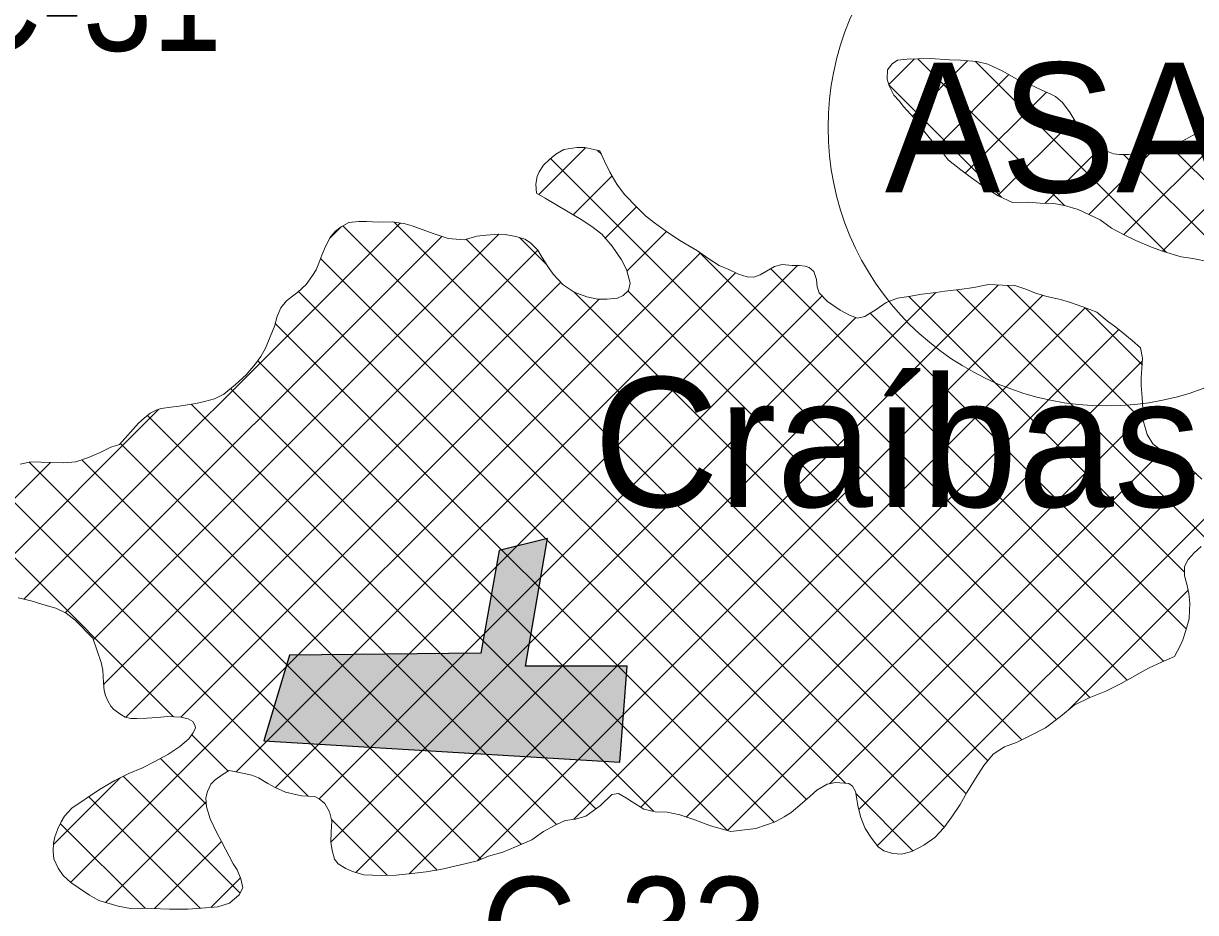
# Model space of a CAD drawing. Extents: x -1643653 to 4543381, y 1624270 to 13878484.
# Drawn here: x 743353 to 747873, y 8935352 to 8938782 of the extents above; entities that cross this region are included whole.
import ezdxf
from ezdxf.enums import TextEntityAlignment as Align

# ---------------------------------------------------------------- set-up
doc = ezdxf.new("R2010")
doc.units = 0
doc.header["$LTSCALE"] = 200
for name, color, linetype, lineweight in [('1', 7, 'Continuous', 13), ('15', 7, 'Continuous', 25), ('21', 7, 'Continuous', 25), ('29', 7, 'Continuous', 13), ('45', 7, 'Continuous', 13)]:
    doc.layers.add(name, color=color, linetype=linetype, lineweight=lineweight)
doc.layers.add('41', color=7, linetype='Continuous')

msp = doc.modelspace()

# ---------------------------------------------------------------- hatches: boundary and pattern name
at = {"layer": '21'}
msp.add_hatch(color=256, dxfattribs=at).paths.add_polyline_path([(745187, 8936748.8), (745117.1, 8936352.5), (744378.8, 8936344.3), (744279.6, 8936014.5), (745653.1, 8935932.8), (745681.3, 8936302.9), (745288.9, 8936302.6), (745373.5, 8936795.4)])

# ---------------------------------------------------------------- linework, layer by layer
at = {"layer": '1', "lineweight": 25}
msp.add_spline([(814781, 9009175.5), (814787.2, 9009173.4), (814796.9, 9009173.4), (814799.4, 9009172.4), (814805.1, 9009174.5), (814805.6, 9009176.5), (814811.7, 9009179.5), (814811.7, 9009179.5), (814801.5, 9009181), (814790.7, 9009181.5), (814784.1, 9009183.1), (814777.4, 9009185.1), (814778.4, 9009175.5)], degree=3, dxfattribs=at)
at = {"layer": '21'}
msp.add_lwpolyline([(745187, 8936748.8), (745117.1, 8936352.5), (744378.8, 8936344.3), (744279.6, 8936014.5), (745653.1, 8935932.8), (745681.3, 8936302.9), (745288.9, 8936302.6), (745373.5, 8936795.4)], close=True, dxfattribs=at)
at = {"layer": '29'}
for p, q in [((747596, 8937966.8), (748346.5, 8938717.4)), ((746689.9, 8938545.7), (746789.4, 8938645.2)), ((746780.6, 8938424.3), (746993.8, 8938637.5)), ((747366.8, 8938079.9), (746801.1, 8938645.6)), ((747760.8, 8937898.1), (747023.6, 8938635.2)), ((747744.5, 8937903.2), (748459.8, 8938618.6)), ((746875.8, 8938307.3), (747152.7, 8938584.2)), ((747123.7, 8938110.9), (746690.5, 8938544.1)), ((746984.8, 8938204.2), (747297.2, 8938516.6)), ((747110.1, 8938117.4), (747404.1, 8938411.4)), ((745339.9, 8938122.1), (745520.1, 8938302.2)), ((745581.3, 8938276.7), (745566.1, 8938292)), ((747292.9, 8938088), (747507.7, 8938302.8)), ((747461.4, 8938044.5), (747706.7, 8938289.7)), ((749680.4, 8936402.7), (747773.8, 8938309.3)), ((747464.9, 8936181.1), (745385.6, 8938260.4)), ((748021.8, 8937849.1), (747595, 8938276)), ((745473.1, 8938043.1), (745623, 8938193.1)), ((745596, 8937953.9), (745716.3, 8938074.2)), ((746988, 8935809.5), (744782.3, 8938015.2)), ((743354.6, 8936561), (744805, 8938011.4)), ((744533, 8937951.5), (744579.5, 8937998.1)), ((746903.8, 8935681.5), (744584.5, 8938000.8)), ((745679.7, 8937825.4), (745833.1, 8937978.9)), ((743514.3, 8936508.6), (744966, 8937960.3)), ((743622.9, 8936405.1), (745186.2, 8937968.4)), ((747071.7, 8935937.8), (745060.3, 8937949.2)), ((745371, 8937850.7), (745266.1, 8937955.6)), ((743535.3, 8935468.9), (745963.1, 8937896.7)), ((743662.5, 8936232.5), (745336.6, 8937906.6)), ((747609, 8936249.1), (745957.1, 8937900.9)), ((744324.7, 8935834), (746338.2, 8937847.6)), ((746522.4, 8935850.8), (744498.6, 8937874.6)), ((747748.9, 8936321.3), (746234.8, 8937835.4)), ((744173.6, 8935895.1), (746098.4, 8937819.9)), ((743747.8, 8936105.7), (745425.1, 8937783)), ((746372.8, 8935788.2), (744413.8, 8937747.3)), ((744634.1, 8935507), (746871.1, 8937744.1)), ((744840.5, 8935501.3), (747111.6, 8937772.4)), ((747202.8, 8936018.9), (745475.1, 8937746.6)), ((747336.8, 8936097.1), (745684.1, 8937749.8)), ((747923.6, 8936783), (746952.5, 8937754.1)), ((747671, 8937247.7), (747147.8, 8937770.9)), ((743960.3, 8936106.1), (745572.7, 8937718.5)), ((744493.4, 8935790.6), (746433.1, 8937730.3)), ((745103.7, 8935552.4), (747284.1, 8937732.8)), ((747829.7, 8936664.8), (746766.8, 8937727.7)), ((745475.5, 8935712.1), (747447.5, 8937684.1)), ((747836.4, 8936445.9), (746618.3, 8937664.1)), ((747666.1, 8937464.8), (747446.4, 8937684.4)), ((746247.6, 8935701.3), (744324.2, 8937624.7)), ((744538, 8935623.1), (746562.5, 8937647.6)), ((745733.7, 8935758.2), (747576.5, 8937601)), ((746068.4, 8935668.3), (744256.5, 8937480.3)), ((745908.1, 8935720.4), (747666.8, 8937479.1)), ((745781.8, 8935742.8), (744151.5, 8937373.1)), ((743232.9, 8936651.4), (743874.8, 8937293.3)), ((745560, 8935752.5), (743999.7, 8937312.8)), ((745408.2, 8935692.2), (743831.1, 8937269.3)), ((746068.2, 8935668.4), (747670.1, 8937270.3)), ((745273.1, 8935615.1), (743726.7, 8937161.6)), ((746461.1, 8935849.2), (747744.2, 8937132.3)), ((743265, 8936895.6), (743456.9, 8937087.6)), ((744948.2, 8935515.8), (743375, 8937089)), ((745118, 8935558.1), (743578.2, 8937097.9)), ((746574.1, 8935750), (747871.3, 8937047.2)), ((744451.3, 8935800.5), (743268.5, 8936983.3)), ((746645.5, 8935609.3), (747963.2, 8936926.9)), ((743932.1, 8936107.7), (743273.5, 8936766.2)), ((747381.1, 8936132.8), (747843.7, 8936595.3)), ((744141.8, 8935897.9), (744002.1, 8936037.6)), ((744057.6, 8935770), (743881.1, 8935946.5)), ((743468.4, 8935614.1), (743726.8, 8935872.5)), ((744188.2, 8935427.2), (743737.6, 8935877.8)), ((746783, 8935590.2), (746562.2, 8935811)), ((744034.1, 8935369.2), (743604.6, 8935798.7)), ((743669.4, 8935390.9), (744057.1, 8935778.6)), ((744756, 8935495.9), (744540.5, 8935711.3)), ((743822.2, 8935369), (743495.1, 8935696.1)), ((743858.4, 8935367.8), (744116.2, 8935625.6)), ((744074.9, 8935372.1), (744189.5, 8935486.7))]:
    msp.add_line(p, q, dxfattribs=at)
for points in [[(747613.4, 8938275.4), (747578.9, 8938276.5), (747555.6, 8938279.1), (747530.2, 8938288.8), (747502.3, 8938306.2), (747468.4, 8938330.1), (747445.2, 8938354), (747412.3, 8938397.8), (747389.1, 8938436.4), (747359.2, 8938476.1), (747331.9, 8938499.5), (747314.7, 8938509.2), (747277.2, 8938525), (747234.1, 8938545.4), (747181.4, 8938567.9), (747129.2, 8938597.5), (747071.5, 8938624.1), (747028.9, 8938634.8), (746966, 8938639.6), (746923.3, 8938641.7), (746850.3, 8938646), (746801.6, 8938645.6), (746760, 8938644.2), (746723.4, 8938640.3), (746703.1, 8938625.6), (746684.8, 8938602.3), (746683.1, 8938566.3), (746691.7, 8938540.4), (746708.8, 8938505.3), (746729.1, 8938483), (746746.8, 8938461.1), (746773.6, 8938432.1), (746796.8, 8938406.2), (746828.2, 8938362.4), (746857, 8938327.3), (746890.9, 8938291.2), (746920.2, 8938254.6), (746967.3, 8938217.4), (747008.3, 8938186.3), (747058.4, 8938150.2), (747111.6, 8938116.5), (747166.3, 8938091), (747226.7, 8938091.8), (747273.4, 8938088.6), (747326.7, 8938087), (747367.7, 8938079.7), (747419.5, 8938064.4), (747504.6, 8938024), (747549.1, 8937991.4), (747597.8, 8937965.9), (747642.9, 8937944), (747702.2, 8937918.4), (747749.3, 8937901.5), (747816.7, 8937881), (747861.9, 8937874.3), (747925, 8937862.3)], [(747907.5, 8938372.5), (747863.8, 8938350.3), (747820.6, 8938327.1), (747781.5, 8938312.4), (747736.8, 8938294.3), (747613.4, 8938275.4)], [(745331.1, 8938127.3), (745328.4, 8938162.2), (745333.8, 8938191.7), (745342, 8938208.9), (745358.8, 8938235.3), (745383.2, 8938258.6), (745406.1, 8938276.8), (745436.6, 8938294.9), (745486.4, 8938303.4), (745517.3, 8938302.8), (745575.1, 8938290)], [(745575.1, 8938290), (745593.8, 8938250.3), (745614.5, 8938208.2), (745640.7, 8938161.9), (745671, 8938121.2), (745719.1, 8938071.3), (745751, 8938038.8), (745786.9, 8938012.8), (745829, 8937981.7), (745883.6, 8937944.5), (745952.5, 8937904.2), (745992.5, 8937875.7), (746035.6, 8937847.7), (746072.6, 8937832.3), (746110.6, 8937814), (746143.5, 8937804.2), (746169.9, 8937802.6), (746193.3, 8937812.2), (746218.7, 8937826.3), (746249.2, 8937843.5), (746279.2, 8937851.5), (746316.7, 8937848.4), (746345.6, 8937847.3), (746366.9, 8937844.7), (746382.1, 8937840.1), (746400.3, 8937824.3), (746410.4, 8937793.3), (746413.9, 8937765.4), (746421.4, 8937742), (746453.8, 8937709.4), (746502.4, 8937675.3), (746537.9, 8937656.4), (746569.3, 8937645.2), (746597.7, 8937651.2), (746640.4, 8937677.9), (746680.1, 8937705.2), (746723.3, 8937722.4), (746767.4, 8937727.8), (746817.2, 8937736.8), (746872.5, 8937744.2), (746905.5, 8937749.2), (746962.4, 8937755.2), (747018.2, 8937762.6), (747074.1, 8937774.6), (747128.3, 8937771.4), (747175.5, 8937770.3), (747218.6, 8937756.9), (747255.1, 8937741.1), (747299.7, 8937728.3), (747351.5, 8937716.5), (747390, 8937705.7), (747437.6, 8937687.8), (747491.4, 8937667.3), (747532.4, 8937634.8), (747565.8, 8937610.3), (747591.6, 8937587.9), (747628.6, 8937558.9), (747660.9, 8937530.9)], [(744932.3, 8937971.2), (744990.4, 8937952.4), (745052.8, 8937947.1), (745100.7, 8937960.5), (745136.8, 8937964.5), (745186, 8937968.4), (745210.9, 8937967.3), (745252, 8937960.1), (745285.9, 8937949.3), (745308.7, 8937935.5), (745336, 8937907.6), (745353.7, 8937878.1), (745374.9, 8937844.5), (745395.6, 8937815), (745433.6, 8937773.8), (745477.1, 8937745.3), (745524.8, 8937726.9), (745567.9, 8937718.6), (745603.9, 8937717.5), (745643, 8937722.5), (745665.3, 8937732), (745686.2, 8937751.8), (745691.9, 8937779.7), (745677.8, 8937832.5), (745658.6, 8937869.1), (745622.8, 8937923), (745582.8, 8937969.2), (745544.8, 8937998.3), (745503.8, 8938025.3), (745453.7, 8938054.4), (745405.6, 8938082.9), (745365, 8938107.4), (745331.1, 8938127.3)], [(743340.5, 8937082.2), (743381.1, 8937090.2), (743421.7, 8937089.6), (743458.7, 8937087.5), (743506.9, 8937086.8), (743555.6, 8937090.2), (743604.4, 8937106.8), (743649.1, 8937127), (743690.3, 8937146.7), (743722.8, 8937157.2), (743797.1, 8937239.2), (743818, 8937258.4), (743841.9, 8937278.2), (743865.2, 8937290.3), (743884, 8937296.3), (743921.1, 8937301.3), (743953.6, 8937304.7), (743985.1, 8937310.2), (744023.6, 8937317.2), (744050.5, 8937323.2), (744089.1, 8937333.2), (744125.2, 8937351.4), (744170.5, 8937388.8), (744211.7, 8937425.7), (744248.4, 8937468.8), (744268.2, 8937497.1), (744286.1, 8937529), (744304, 8937572.1), (744322.4, 8937616.7), (744329.6, 8937648.7), (744344.9, 8937684.7), (744367.3, 8937711.5), (744390.2, 8937729.2), (744411, 8937744.8), (744443.6, 8937774.2), (744467.5, 8937809.6), (744481.3, 8937831.4), (744491.5, 8937856.7), (744503.8, 8937887.7), (744517.6, 8937920.6), (744536.5, 8937958.6), (744556.8, 8937980.4), (744577.7, 8937997.1), (744607.7, 8938013.7), (744646.2, 8938018.2), (744675.2, 8938018.1), (744722.4, 8938014.4), (744775.6, 8938016.3), (744825.3, 8938008), (744851.7, 8938000.8), (744932.3, 8937971.2)], [(747660.9, 8937530.9), (747667.4, 8937490.8), (747665.3, 8937450.2), (747663.1, 8937414.7), (747663.1, 8937384.7), (747667, 8937339), (747669.9, 8937295.9), (747670.3, 8937250.2), (747686.3, 8937196.4), (747707.6, 8937160.3), (747749.6, 8937128.2), (747799.2, 8937097.1), (747856.5, 8937060.4), (747896.9, 8937024.3)], [(747894.2, 8936764), (747866.7, 8936739.2), (747844.3, 8936714.4), (747829.5, 8936686.5), (747829.9, 8936651.5), (747838.4, 8936619), (747846.4, 8936583), (747849.9, 8936544.4), (747849.8, 8936519), (747847.7, 8936485), (747834.8, 8936440.4), (747823.6, 8936404.4), (747813.9, 8936383.1), (747791.9, 8936340.1)], [(743790.2, 8936100.1), (743767.4, 8936100.7), (743745.6, 8936106.3), (743728.9, 8936115.5), (743701, 8936134.8), (743689.4, 8936148.1), (743678.3, 8936168.4), (743669.2, 8936189.7), (743663.7, 8936209), (743662.2, 8936237.9), (743660.8, 8936263.8), (743658.8, 8936287.2), (743652.8, 8936316.1), (743635.7, 8936364.9), (743621.1, 8936410.6), (743552.3, 8936479.8), (743517.9, 8936506.8), (743477.9, 8936526.2), (743428.2, 8936540), (743382.6, 8936554.4), (743332.4, 8936566.2)], [(747791.9, 8936340.1), (747741.2, 8936318), (747690.8, 8936294.7), (747638, 8936265.6), (747586.1, 8936236.1), (747527.2, 8936206.4), (747462.7, 8936180.2), (747404.7, 8936152.4), (747351.3, 8936107.9), (747293.9, 8936065), (747241, 8936037.2), (747184.1, 8936010), (747136.3, 8935991.9), (747092.6, 8935963.6), (747056.5, 8935919), (747024.4, 8935869.4), (746991.2, 8935815.2), (746964.7, 8935768.6), (746932.6, 8935721), (746901.5, 8935678.5), (746866.9, 8935642), (746824.2, 8935612.7), (746779, 8935588), (746739.3, 8935577.4), (746705.9, 8935580.1), (746670.4, 8935590.3), (746648.6, 8935605.1), (746622.8, 8935639.7), (746598.1, 8935676.3), (746582.5, 8935718.5), (746570.4, 8935763.7), (746565.9, 8935789), (746560.9, 8935818.5), (746550.3, 8935839.8), (746536.2, 8935849.5), (746483.9, 8935854.2), (746452.4, 8935847.2), (746411.8, 8935824), (746385.8, 8935799.2), (746346.1, 8935765.8), (746313.1, 8935737.5), (746286.6, 8935720.8), (746251.6, 8935702.7), (746176.9, 8935676), (746080.5, 8935665.1), (746001.9, 8935686.2), (745941.6, 8935709.2), (745883.8, 8935728.6), (745834.6, 8935738.9), (745789.4, 8935741.1), (745744.8, 8935751.3), (745700.2, 8935778.9), (745678.5, 8935793.2), (745647.1, 8935811), (745621.7, 8935807), (745577.9, 8935765.5), (745521, 8935724.1), (745481.3, 8935713), (745441.7, 8935706.6), (745405.2, 8935690.9), (745358.9, 8935664.7), (745313.2, 8935632.9), (745250.7, 8935605.1), (745201.9, 8935585.5), (745146.5, 8935569.4), (745103.3, 8935552.3), (745033.3, 8935535.2), (744960.7, 8935517.7), (744905.3, 8935509.2), (744850, 8935502.3), (744790.6, 8935496.4), (744732.3, 8935495.5), (744665.3, 8935497.7), (744622.2, 8935510.6), (744596.3, 8935521.8), (744566, 8935540.2), (744552.8, 8935558.4), (744543.8, 8935590.9), (744537.8, 8935623.9), (744539.4, 8935664), (744542.1, 8935704.6), (744533.6, 8935741.2), (744515.4, 8935773.2), (744493.6, 8935790.5), (744476.9, 8935799.2), (744424.6, 8935801.9), (744363.3, 8935816.3), (744323.2, 8935834.7), (744295.9, 8935850.5), (744258.9, 8935871.9), (744234.1, 8935881.6), (744204.7, 8935888.8), (744145.8, 8935900.6), (744123.5, 8935885.5), (744092.5, 8935864.2), (744075.7, 8935847.1), (744062.4, 8935819.2), (744056.2, 8935794.8), (744058.2, 8935759.8), (744073.2, 8935714.1), (744097.5, 8935662.3)], [(743539.6, 8935754.7), (743645.8, 8935826.5), (743704.8, 8935861.8), (743759.7, 8935888.6), (743809.5, 8935908.7), (743859.2, 8935934.4), (743909.6, 8935962.2), (743955.8, 8935992.5), (743990.4, 8936022.3), (744006.7, 8936043.6), (744015.9, 8936062.9), (744014.9, 8936073), (744006.3, 8936089.3), (743988.6, 8936100), (743959.7, 8936106.2), (743910, 8936108.8), (743868.9, 8936103.9), (743828.8, 8936102), (743790.2, 8936100.1)], [(743766.3, 8935368.4), (743718.1, 8935377.2), (743643.6, 8935398.2), (743607.1, 8935419.1), (743564, 8935449.2), (743535.7, 8935468.6), (743506.3, 8935494.5), (743487.1, 8935523), (743470.5, 8935559.1), (743467, 8935588), (743468.6, 8935619.5), (743474.3, 8935644.8), (743486.1, 8935675.7), (743497.8, 8935702.1), (743511.1, 8935723.9), (743539.6, 8935754.7)], [(744097.5, 8935662.3), (744116.1, 8935625.7), (744162.1, 8935540.3), (744176.7, 8935517.4), (744191.3, 8935482.4), (744198.3, 8935447.3), (744185, 8935421), (744146.9, 8935388.6), (744102.2, 8935374.1), (744039.8, 8935369.7), (743987, 8935365.2), (743916.5, 8935365.5), (743848.5, 8935368.2), (743809.9, 8935369.3), (743766.3, 8935368.4)]]:
    msp.add_lwpolyline(points, dxfattribs=at)
at = {"layer": '45'}
msp.add_circle((747529.1, 8938380), 1073.6, dxfattribs=at)

# ---------------------------------------------------------------- texts
at = {"layer": '15'}
for s, width, p in [('C-31', 0.9, (743074, 8938675.7)), ('C-33', 0.95, (745118, 8935089.4))]:
    msp.add_text(s, height=400, dxfattribs=dict(at, width=width)).set_placement(p)
at = {"layer": '41'}
msp.add_text('Craíbas', height=500, dxfattribs=at).set_placement((745551.3, 8936916.9))
at = {"layer": '45'}
msp.add_text('ASA4', height=500, dxfattribs=at).set_placement((747529.2, 8938130), align=Align.CENTER)

doc.saveas('drawing.dxf')
